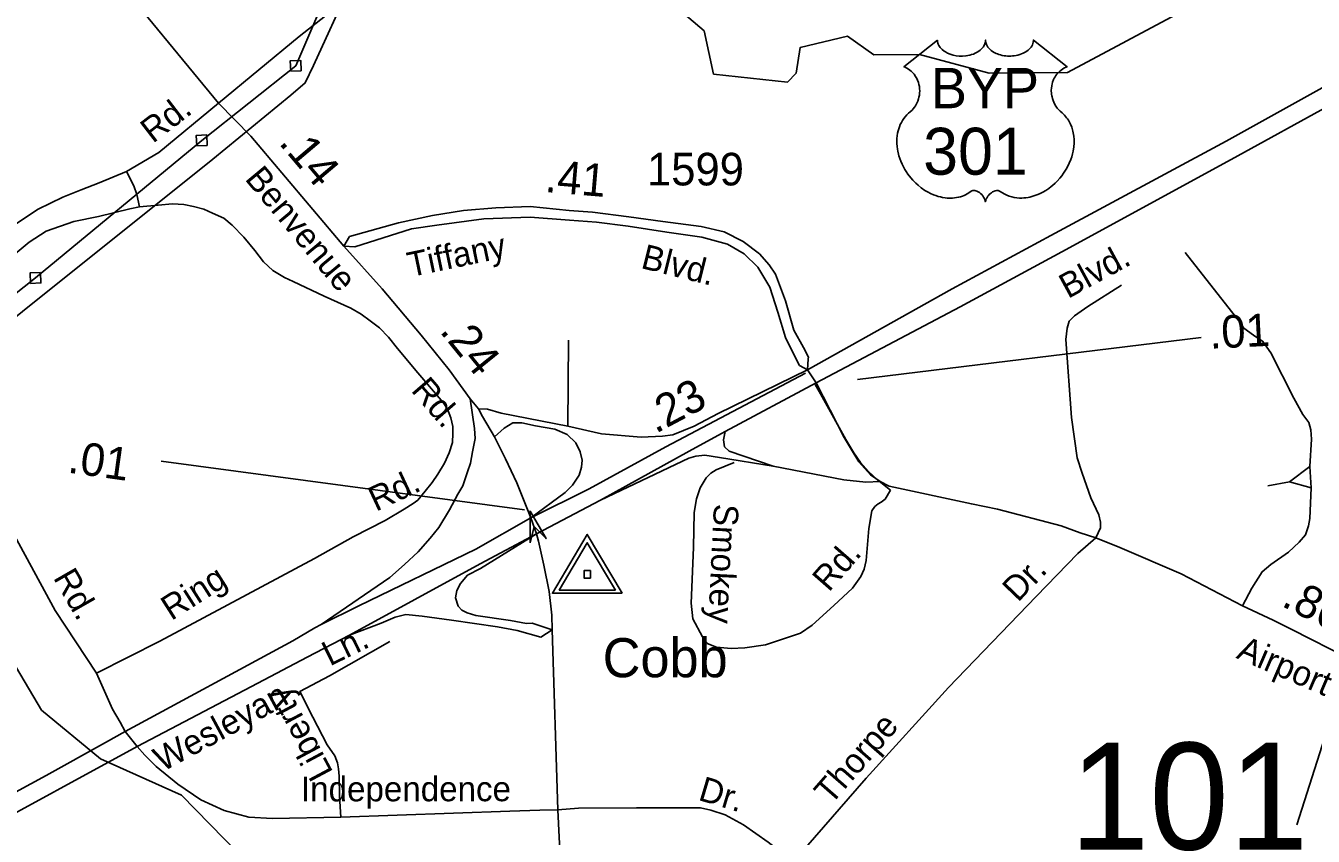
# Model space of a CAD drawing. Extents: x 2220236 to 2384410, y 720751 to 894131.
# Drawn here: x 2352437 to 2357374, y 810239 to 813348 of the extents above; entities that cross this region are included whole.
import ezdxf

# ---------------------------------------------------------------- set-up
doc = ezdxf.new("R2010")
doc.units = 0
doc.layers.add('Default', color=7, linetype='Continuous')

msp = doc.modelspace()

# ---------------------------------------------------------------- linework, layer by layer
at = {"layer": 'Default'}
for p, q in [((2354516.2, 811811.6), (2354518.7, 812141.5)), ((2355626.9, 811991.3), (2356944.7, 812151.8)), ((2354349.8, 811491.8), (2352956, 811677.7)), ((2357361.1, 811657.8), (2357283.9, 811598.9)), ((2357366.1, 811575.8), (2357361.1, 811657.8)), ((2357200.1, 811583.8), (2357283.9, 811598.9)), ((2357283.9, 811598.9), (2357366.1, 811575.8)), ((2357513.9, 810920), (2357311.5, 810283.6)), ((2352818, 810641.1), (2352799.2, 810677.2))]:
    msp.add_line(p, q, dxfattribs=at)
for points in [[(2349743.4, 807839.6), (2349751, 808535.4), (2349765.4, 809335.3), (2349939.6, 809817.2), (2350090.8, 810226.9), (2350328.9, 810529.6), (2350606.6, 810882.8), (2351204.5, 811377.9), (2351739.2, 811798), (2352473.9, 812380.7), (2353111.5, 812908.3), (2353471.9, 813194.5), (2353662.4, 813640.7), (2353958.5, 814300.1), (2354487.8, 815341.9), (2355009.9, 816316), (2355555.6, 817318.1), (2356032.7, 818223.5), (2356551.3, 819159.5), (2356885.8, 819941.3), (2357253.2, 820801.4), (2357397.3, 821129)], [(2356122.7, 818214.6), (2355207.4, 816516.2), (2354683.3, 815552.2), (2354554.2, 815312.8), (2354374.4, 814958.7), (2354020.7, 814274.8), (2353680.1, 813501), (2353539.9, 813195.3), (2353508.6, 813129), (2353453.3, 813082.3), (2353154.4, 812836.8), (2352423.5, 812252.2), (2351712.6, 811679.9), (2351106.6, 811196.8), (2350696.9, 810861.9), (2350657.2, 810829.5), (2350576.4, 810736.6), (2350391.2, 810504.3), (2350132.9, 810199.4), (2349980.2, 809773.6), (2349827.6, 809332), (2349826.9, 808886.2), (2349820, 808464.1), (2349807.5, 808000.2)], [(2359729.8, 815896.7), (2359614.3, 815612.9), (2359518.1, 815409.4), (2359392.7, 815174.4), (2359295.4, 815005.6), (2359188.2, 814832.9), (2359124.4, 814737.1), (2359004.3, 814569.8), (2358878.1, 814407), (2358767.1, 814276.2), (2358642.5, 814139.3), (2358606, 814096.7), (2358507.2, 813991.7), (2358250.2, 813744), (2358044.1, 813566.4), (2357872.9, 813431.6), (2357679.5, 813292), (2357419.5, 813115.9), (2357040.7, 812904.9), (2356368.5, 812543.3), (2355989.6, 812338.7), (2355434.7, 812028.2)], [(2355467.5, 811978.6), (2356019.8, 812270.5), (2356409.7, 812481.4), (2357059.7, 812835.1), (2357454.4, 813052.5), (2357725.5, 813234.9), (2357922.1, 813382.4), (2358113.9, 813534.7), (2358299.4, 813698), (2358549.7, 813932.4), (2358662.2, 814051), (2358706.3, 814095.2), (2358835.5, 814238.1), (2358949.6, 814378.1), (2359075.7, 814548.5), (2359182.1, 814697.5), (2359258.2, 814809.8), (2359357.7, 814973.6), (2359442.9, 815121.2), (2359578.2, 815379.8), (2359676.6, 815597.7), (2359789.5, 815873.1)], [(2353176.2, 813050.8), (2352749.5, 813569.2), (2352437.3, 813968.5)], [(2357342.7, 813655.6), (2356431.8, 813168.7), (2356131.6, 813166.3), (2355864.6, 813237.4), (2355689.7, 813236.9), (2355588.6, 813308.2), (2355406.7, 813264.6), (2355390.8, 813165.6), (2355357.7, 813131.4), (2355074.8, 813162.5), (2355038.7, 813328.4), (2354895.8, 813450.6)], [(2353722.7, 813495), (2353485.3, 813306.4), (2353176.2, 813050.8)], [(2353452.8, 813173.8), (2353492.7, 813175.4), (2353491.1, 813215.3), (2353451.2, 813213.7), (2353452.8, 813173.8)], [(2353176.2, 813050.8), (2352947.5, 812861.4), (2352823.6, 812788.4), (2352718, 812745.4), (2352648.6, 812718.6), (2352579.2, 812690.2), (2352484.6, 812644.4), (2352401, 812589.2)], [(2353656.6, 812502.3), (2353299.3, 812924.6), (2353176.2, 813050.8)], [(2353092.3, 812887.5), (2353132.3, 812889.2), (2353130.6, 812929.1), (2353090.7, 812927.5), (2353092.3, 812887.5)], [(2352873.2, 812653.6), (2352862.7, 812701.2), (2352850.9, 812733.9), (2352823.6, 812788.4)], [(2352074.9, 812015.4), (2352095.7, 812076.4), (2352122.4, 812135.9), (2352153.7, 812189.5), (2352186.4, 812238.6), (2352242.9, 812307), (2352330.6, 812402.2), (2352396, 812473.6), (2352449.5, 812518.2), (2352514.9, 812559.9), (2352620.4, 812597), (2352715.6, 812616.4), (2352836, 812646.1), (2352873.2, 812653.6)], [(2352873.2, 812653.6), (2352944.5, 812660.3), (2352999.5, 812664.7), (2353042.6, 812661.8), (2353079.8, 812654.3), (2353119.9, 812643.9), (2353152.6, 812629), (2353195.7, 812609.7), (2353228.4, 812582.9), (2353273, 812536.8), (2353314.7, 812486.2), (2353348.9, 812443.1), (2353384.5, 812408.9), (2353429.1, 812382.8), (2353461.8, 812366.5), (2353580.8, 812311.4), (2353683.3, 812265.3), (2353723.5, 812241.5), (2353757.7, 812216.2), (2353793.3, 812189.5), (2353827.5, 812153.8), (2353861.7, 812110.6), (2353940.5, 812016.9), (2353992.5, 811955.9), (2354037.1, 811902.4), (2354054.5, 811877), (2354067.3, 811844.2), (2354074.5, 811811.5), (2354074.5, 811784.2), (2354072.8, 811749.2), (2354060.9, 811710.5), (2354043.1, 811670.3), (2354016.4, 811627.9), (2353995.5, 811596), (2353968.7, 811563.2), (2353940.5, 811529), (2353922.7, 811515.6), (2353888.5, 811493.3), (2353815.6, 811450.2), (2353692.2, 811387.7), (2353543.6, 811304.4), (2353212.1, 811127.4), (2352950.5, 810987.6), (2352708.1, 810864.9)], [(2355434.7, 812028.2), (2355436.9, 812070.5), (2355438.7, 812076.5), (2355418.9, 812113.7), (2355382.5, 812180.3), (2355350.8, 812293.3), (2355311.7, 812394.6), (2355287.4, 812431.4), (2355250.2, 812473.6), (2355188.2, 812520.8), (2355114.6, 812558), (2355027, 812577.5), (2354880.5, 812597.7), (2354749.6, 812615.2), (2354610.1, 812632.5), (2354520.8, 812639.9), (2354370.9, 812654.4), (2354240, 812650.1), (2354114.9, 812639.6), (2353996.6, 812620.6), (2353865.7, 812592.1), (2353678.8, 812539.3), (2353656.6, 812502.3)], [(2353656.6, 812502.3), (2353698.5, 812499.4), (2353916, 812569), (2354013.5, 812583.6), (2354193.6, 812607.9), (2354370.9, 812614.2), (2354522, 812601.8), (2354625.5, 812594.5), (2354747.2, 812578.7), (2354895.6, 812556.8), (2355029.5, 812537.3), (2355128, 812510.5), (2355191.3, 812472.8), (2355244.8, 812421.6), (2355290.1, 812345), (2355321.2, 812248.9), (2355350.3, 812151.8), (2355391.5, 812068.6), (2355403.6, 812045.5), (2355434.7, 812028.2)], [(2354373.1, 811461.2), (2354320.3, 811594.3), (2354275.9, 811687.2), (2354234.7, 811771.6), (2354188.3, 811849.8), (2354173.5, 811879.3), (2354141.3, 811917.4), (2354060, 812028.8), (2353952.5, 812161.3), (2353803.7, 812339), (2353656.6, 812502.3)], [(2356883.4, 812477.9), (2357088.4, 812216.3), (2357108.7, 812188.6), (2357145.1, 812161), (2357181.5, 812137.5), (2357211.8, 812093.9), (2357300, 811919), (2357334.7, 811857.4), (2357357.1, 811825.7), (2357365.4, 811797.9), (2357367.9, 811762), (2357361.1, 811657.8)], [(2352454.8, 812359.9), (2352494.7, 812361.5), (2352493.1, 812401.5), (2352453.1, 812399.8), (2352454.8, 812359.9)], [(2356540.7, 811384), (2356558.2, 811422.2), (2356557.9, 811444.2), (2356551.5, 811472.1), (2356520.8, 811537.7), (2356487.6, 811631.4), (2356469, 811691), (2356447.1, 811844.8), (2356425.5, 812144.4), (2356431.1, 812188.5), (2356438.8, 812214.6), (2356458.4, 812234.8), (2356509.9, 812271.3), (2356639, 812352.9)], [(2352708.1, 810864.9), (2352549.1, 811105.1), (2352376.6, 811423.4), (2352330.6, 811493.3), (2352288.9, 811552.8), (2352248.8, 811601.9), (2352193.8, 811662.9), (2352138.8, 811731.3), (2352103.1, 811784.9), (2352080.8, 811838.4), (2352067.4, 811883), (2352064.5, 811912.8), (2352068.9, 811953), (2352074.9, 812015.4)], [(2355434.7, 812028.2), (2355092.6, 811860.3), (2354999.7, 811811.8), (2354918.4, 811779), (2354878.3, 811773.8), (2354797, 811770.6), (2354644.4, 811783), (2354516.2, 811811.6), (2354259.6, 811862.3), (2354207.3, 811877.2), (2354173.5, 811879.3)], [(2355426.5, 812015.8), (2354892, 811732.6), (2354596.9, 811572.1), (2354373.1, 811461.2)], [(2355467.5, 811978.6), (2355434.7, 812028.2)], [(2354394.9, 811399.2), (2354641.2, 811528.8), (2354981.1, 811716), (2355119, 811791.7), (2355467.5, 811978.6)], [(2355463.6, 811972.5), (2355484.6, 811936.6), (2355497.3, 811913.8)], [(2355467.5, 811978.6), (2355575.2, 811768.5), (2355602.6, 811724.1), (2355632.2, 811675.6), (2355676.5, 811624.9), (2355714, 811600.6), (2355748.3, 811582.6), (2356063.2, 811514.2), (2356163.5, 811493.5), (2356408.2, 811430.4), (2356480.5, 811403.4), (2356540.7, 811384), (2356633.1, 811347.2), (2356868.3, 811245.9), (2357103.6, 811122.9), (2357220.3, 811068), (2357292.8, 811031.7), (2357513.9, 810920)], [(2354141.3, 811917.4), (2354157.7, 811803.3), (2354159.8, 811765.3), (2354150.3, 811713.6), (2354142.9, 811670.3), (2354130.2, 811637.6), (2354113.3, 811583.7), (2354093.2, 811552), (2354061.6, 811490.8), (2354020.4, 811423.2), (2353987.7, 811382), (2353942.2, 811330.3), (2353889.5, 811281.7), (2353832.4, 811232.1), (2353569.8, 811051.1)], [(2355497.3, 811913.8), (2355582.1, 811761.3), (2355612, 811709.6), (2355638.6, 811673.2), (2355668.5, 811638.4), (2355703.3, 811606.1), (2355752.7, 811566.6)], [(2354234.7, 811771.6), (2354271.7, 811804.4), (2354304.4, 811824.4), (2354339.3, 811824.4), (2354391, 811813.9), (2354466, 811800.2), (2354512.4, 811780.1), (2354545.8, 811748.6), (2354563.1, 811713.6), (2354570.5, 811681.9), (2354568.4, 811655.5), (2354558.9, 811623.8), (2354533.5, 811585.8), (2354505, 811557.3), (2354373.1, 811461.2)], [(2355119, 811791.7), (2355112.7, 811760), (2355116.9, 811732.6), (2355133.8, 811715.7), (2355302.8, 811658.7)], [(2354641.2, 811528.8), (2354928.4, 811665), (2354979.1, 811689.3), (2355006.6, 811696.7), (2355041.4, 811700.9), (2355097.4, 811692.5), (2355302.8, 811658.7)], [(2355752.7, 811566.6), (2355733.1, 811532.3), (2355717.2, 811520.1), (2355705.3, 811514), (2355693.5, 811503.7), (2355681.7, 811487.6), (2355670.5, 811419.5), (2355659.9, 811297.5), (2355652.5, 811263.3), (2355638.8, 811235.2), (2355607.2, 811190.9), (2355536.1, 811124.1), (2355453.1, 811049.1), (2355407.4, 811018.4), (2355273.9, 810973), (2355194.2, 810961.9), (2355142.2, 810959.4), (2355086.2, 810964.7), (2355050, 810978.2), (2355031.8, 811004.1), (2354994.9, 811073.6), (2354988.1, 811133.4), (2354997.6, 811347.4), (2354999.9, 811481.4), (2355009.4, 811533.6), (2355022.8, 811575.8), (2355046.3, 811613.9), (2355064.2, 811632.3), (2355084.1, 811644.5), (2355153.5, 811673.1)], [(2355302.8, 811658.7), (2355574.1, 811606.9), (2355659.1, 811597.4), (2355714, 811600.6)], [(2357103.6, 811122.9), (2357138.8, 811191.4), (2357177.9, 811253.8), (2357211.6, 811282.2), (2357279.1, 811328.9), (2357320.5, 811367.5), (2357344.2, 811395.6), (2357355.8, 811429.9), (2357361.5, 811458), (2357366.1, 811575.8)], [(2354373.1, 811461.2), (2354163, 811340.2), (2353714.4, 811123.4), (2353569.8, 811051.1)], [(2354394.9, 811399.2), (2354373.1, 811461.2)], [(2353678.3, 811010.4), (2354179.3, 811283.8), (2354394.9, 811399.2)], [(2354455.9, 811031.5), (2354379.4, 811056.1), (2354357.4, 811055.8), (2354295.4, 811066.3), (2354162.4, 811086.4), (2354129.7, 811095.9), (2354109.6, 811106.4), (2354094.8, 811122.3), (2354084.3, 811154), (2354089.5, 811182.5), (2354104.3, 811208.9), (2354130.7, 811240.5), (2354180.4, 811266.9), (2354394.9, 811399.2)], [(2354455.9, 811031.5), (2354453.8, 811087.9), (2354444.4, 811178), (2354423.6, 811279.1), (2354402.8, 811371.4), (2354394.9, 811399.2)], [(2355427.3, 810195.1), (2355660, 810461.7), (2355975.7, 810809.3), (2356311.4, 811159.4), (2356471.4, 811323.2), (2356540.7, 811384)], [(2353569.8, 811051.1), (2353544.8, 811038.6), (2353461.2, 810989.1), (2352818, 810641.1)], [(2353678.3, 811010.4), (2353799.7, 811056.8), (2353853.6, 811080), (2353893.7, 811089.5), (2353956.5, 811083.2), (2354069.5, 811068.4), (2354245.8, 811043.1), (2354321.8, 811028.3), (2354411.6, 811003), (2354455.9, 811031.5)], [(2352864.2, 810584), (2353326.4, 810826.1), (2353516.1, 810925.7), (2353678.3, 811010.4)], [(2353854.3, 808574.8), (2354127.8, 809007), (2354207.2, 809116), (2354379, 809352.1), (2354443, 809451), (2354478.6, 809554.4), (2354496.5, 809642.9), (2354496.5, 809735.1), (2354495, 809848.2), (2354486.1, 810157.7), (2354477.2, 810340.5), (2354455.9, 811031.5)], [(2353252.6, 810173.4), (2353033.7, 810397.5), (2352723.6, 810535.8), (2352496.6, 810723.5), (2352351.6, 810970.3)], [(2353644.7, 810312.2), (2353640.2, 810392.6), (2353638.7, 810469.9), (2353635.8, 810498.2), (2353632.8, 810520.5), (2353622.4, 810547.3), (2353592.7, 810590.4), (2353537.6, 810696), (2353487.1, 810794.2), (2353601.6, 810855.2), (2353833.5, 810986.1)], [(2352799.2, 810677.2), (2352769.1, 810726.5), (2352708.1, 810864.9)], [(2352818, 810641.1), (2352741.8, 810599.1), (2352514.3, 810471.8), (2352206, 810304.4), (2351682.8, 810017.3), (2351481.9, 809909.3), (2351149, 809720.6), (2350972.6, 809598.7), (2350844, 809504.2), (2350762.3, 809441.9)], [(2352818, 810641.1), (2352864.2, 810584)], [(2350802.8, 809416), (2350873.2, 809467.1), (2350986.5, 809545.2), (2351178.9, 809669.2), (2351511.8, 809852.6), (2351710.6, 809960.6), (2352234.8, 810240.3), (2352864.2, 810584)], [(2352864.2, 810584), (2352893.1, 810550.4), (2352937.1, 810507), (2353020.3, 810439.4), (2353108, 810378.4), (2353197.2, 810338.3), (2353292.4, 810313), (2353383, 810307), (2353644.7, 810312.2), (2354292.8, 810335.3), (2354408.8, 810339), (2354477.2, 810340.5)], [(2354477.2, 810340.5), (2354555.9, 810347.2), (2354778.9, 810348.7), (2354893.4, 810348.7), (2354970.7, 810348.7), (2355024.2, 810348.7), (2355064.3, 810339.8), (2355119.3, 810321.9), (2355189.2, 810283.2), (2355284.4, 810216.3), (2355373.5, 810147.1)]]:
    msp.add_lwpolyline(points, dxfattribs=at)
for points in [[(2355933.4, 813292.8), (2355933.8, 813287.5), (2355935.1, 813281.2), (2355936, 813277.9), (2355939, 813271.7), (2355943.9, 813264.3), (2355950.7, 813257.1), (2355958.3, 813250.8), (2355963.5, 813247.5), (2355972.3, 813242.8), (2355982.2, 813238.6), (2355993.3, 813235.4), (2356004.6, 813233.1), (2356017, 813231.7), (2356029.2, 813231.5), (2356042.4, 813232.5), (2356057, 813235.3), (2356063.8, 813237.1), (2356071.3, 813239.6), (2356078.3, 813242.5), (2356086, 813246.6), (2356092.1, 813250.6), (2356096.9, 813254.1), (2356103.8, 813260.6), (2356109.2, 813267.4), (2356111.5, 813271.2), (2356113.5, 813274.8), (2356116.2, 813282.6), (2356116.9, 813286), (2356117.5, 813293.1), (2356117.9, 813287.1), (2356118.5, 813283.4), (2356119.5, 813279.8), (2356121, 813275.9), (2356123.7, 813270.4), (2356126.8, 813265.9), (2356132.5, 813259.1), (2356136.1, 813255.8), (2356139.4, 813253.1), (2356148.1, 813247.1), (2356158.3, 813241.9), (2356163.3, 813239.7), (2356168.5, 813237.9), (2356175, 813235.9), (2356181.8, 813234.3), (2356188.5, 813233.2), (2356195.3, 813232.2), (2356202.3, 813231.7), (2356208, 813231.5), (2356215, 813231.6), (2356221.4, 813232), (2356228, 813232.7), (2356235.3, 813233.9), (2356241.2, 813235.2), (2356248.9, 813237.3), (2356255.9, 813239.8), (2356262, 813242.5), (2356270, 813246.6), (2356276.5, 813250.7), (2356281.2, 813254.5), (2356286.8, 813259.6), (2356292.1, 813265.8), (2356295.2, 813270.3), (2356297.4, 813274.9), (2356299.5, 813279.8), (2356300.7, 813284.9), (2356301.4, 813289.4), (2356301.5, 813293.2), (2356430.1, 813190.8), (2356427, 813189.6), (2356420.1, 813186.2), (2356414.5, 813183), (2356405.7, 813176.7), (2356401.9, 813173.3), (2356398.1, 813169.7), (2356394.6, 813165.9), (2356391.5, 813162.4), (2356387.8, 813157.2), (2356384.4, 813152), (2356381.2, 813146.3), (2356378.8, 813141.4), (2356374.8, 813131.1), (2356372.9, 813124.5), (2356371.7, 813119), (2356370.2, 813107.5), (2356369.8, 813102), (2356369.8, 813096.6), (2356370.1, 813090.9), (2356370.7, 813085.5), (2356371.6, 813079.8), (2356372.5, 813074.8), (2356374.1, 813068.6), (2356376.4, 813061.5), (2356379.2, 813054.5), (2356385.1, 813043.4), (2356392.7, 813032), (2356398.1, 813025.6), (2356403.4, 813020.1), (2356411.3, 813013.4), (2356415.6, 813009.6), (2356420.5, 813004.7), (2356428.6, 812995.3), (2356431.9, 812990.9), (2356435.2, 812986), (2356438.2, 812980.9), (2356441.2, 812975.4), (2356443.7, 812970.7), (2356448.2, 812959.6), (2356451.5, 812948.9), (2356453, 812943.3), (2356455.4, 812930.7), (2356456.3, 812924.4), (2356457.3, 812912.1), (2356457.3, 812897.2), (2356456.2, 812883.1), (2356453.5, 812866.6), (2356451.3, 812856.7), (2356448, 812845.3), (2356444.7, 812835.3), (2356438.8, 812820.7), (2356433.6, 812810), (2356426.9, 812797.6), (2356422.2, 812790), (2356416.8, 812782), (2356410.1, 812772.7), (2356402.2, 812762.8), (2356392.7, 812752.4), (2356385, 812744.7), (2356375, 812735.8), (2356368.9, 812730.8), (2356360.2, 812724.2), (2356348.4, 812716.3), (2356336.7, 812709.6), (2356326.8, 812704.5), (2356317.9, 812700.7), (2356306.6, 812696.3), (2356287.6, 812691.1), (2356280.7, 812689.7), (2356272.5, 812688.4), (2356264.8, 812687.7), (2356257.3, 812687.2), (2356247.3, 812687.2), (2356237.4, 812688), (2356227.9, 812689.3), (2356218.2, 812691.4), (2356207.9, 812694.4), (2356198.6, 812698.1), (2356189.2, 812702.7), (2356173.3, 812712.8), (2356168.7, 812715.2), (2356166.1, 812715.9), (2356159.9, 812716.2), (2356154.2, 812715), (2356148.2, 812712.6), (2356144.7, 812710.7), (2356139.9, 812707.6), (2356136.3, 812704.7), (2356131.9, 812700.5), (2356128.8, 812697), (2356126.5, 812694.3), (2356122, 812687.2), (2356120.4, 812683.9), (2356118.8, 812679.5), (2356117.3, 812673.2), (2356115.3, 812681.2), (2356112.9, 812686.5), (2356110.2, 812691.1), (2356107.3, 812695.1), (2356102.9, 812700.3), (2356098.8, 812704.2), (2356094, 812708.1), (2356088.8, 812711.2), (2356084.7, 812713.4), (2356080.9, 812714.8), (2356076.2, 812715.9), (2356072.4, 812716.2), (2356069.3, 812716.2), (2356065, 812715.2), (2356059.2, 812711), (2356053.7, 812707.2), (2356047.7, 812703.5), (2356040.6, 812699.7), (2356035.3, 812697.2), (2356029.1, 812694.8), (2356021.8, 812692.4), (2356013.9, 812690.3), (2356005.8, 812688.7), (2355998.7, 812687.6), (2355991, 812686.9), (2355984.1, 812686.7), (2355976.9, 812686.8), (2355970.1, 812687.3), (2355962.3, 812688), (2355952.6, 812689.4), (2355944.5, 812691.2), (2355936, 812693.5), (2355927.3, 812696.3), (2355917.9, 812699.8), (2355906.2, 812704.9), (2355898.1, 812709.1), (2355885.3, 812716.5), (2355870.2, 812726.9), (2355858.9, 812736.1), (2355850.6, 812743.6), (2355838.3, 812756.1), (2355831.2, 812764.2), (2355819.9, 812778.8), (2355812.7, 812789.3), (2355808, 812797.1), (2355801.2, 812809.6), (2355797.4, 812817.4), (2355792.5, 812828.8), (2355788.7, 812839.2), (2355785.5, 812849.1), (2355783.8, 812855.4), (2355781.4, 812866.4), (2355779.9, 812874.2), (2355778.5, 812884.9), (2355777.7, 812896.3), (2355777.5, 812906.7), (2355777.8, 812915.3), (2355778.8, 812925.4), (2355780.5, 812936.2), (2355782.5, 812945.3), (2355784.4, 812952), (2355787.1, 812960), (2355790.7, 812968.9), (2355795, 812977.4), (2355799, 812984.5), (2355804.1, 812992.1), (2355809.1, 812998.5), (2355815.7, 813005.7), (2355822.5, 813012.2), (2355828.8, 813017.3), (2355836.3, 813024.6), (2355840.1, 813029), (2355844.8, 813035.2), (2355848.5, 813040.9), (2355851.5, 813046), (2355855.4, 813053.5), (2355857.7, 813059.1), (2355860.7, 813067.8), (2355862.2, 813073.8), (2355863.7, 813081.7), (2355864.7, 813089), (2355865.1, 813098.2), (2355864.8, 813105.8), (2355863.9, 813114.7), (2355862.2, 813123.2), (2355860.2, 813130.7), (2355857, 813139.2), (2355854.1, 813145.4), (2355849.1, 813153.9), (2355843.7, 813161.7), (2355838, 813168.1), (2355832.3, 813173.8), (2355826.8, 813178), (2355821.6, 813181.7), (2355815.1, 813185.7), (2355808.8, 813188.8), (2355804.8, 813190.4)], [(2354371.5, 811364.4), (2354370.7, 811486.3), (2354432.4, 811381.1), (2354386.9, 811427.5)], [(2354724, 811171.1), (2354590.1, 811397.1), (2354456.6, 811171.1)], [(2354698.1, 811183.2), (2354482.6, 811183.2), (2354590.1, 811365.3)], [(2354602.4, 811229.8), (2354602.4, 811258), (2354578.1, 811258), (2354578.1, 811229.8)]]:
    msp.add_lwpolyline(points, close=True, dxfattribs=at)

# ---------------------------------------------------------------- texts
for s, height, p in [('BYP', 155, (2355908.1, 813031.5)), ('301', 180, (2355878.2, 812776.7)), ('1599', 125, (2354819.1, 812735.6)), ('Cobb', 150, (2354649.2, 810849.2)), ('101', 410.1, (2356440.6, 810188))]:
    msp.add_text(s, height=height, dxfattribs=at).set_placement(p)
for s, height, rotation, p in [('Rd.', 95, 37.5937, (2352923.9, 812894.7)), ('.14', 125, 310.2402, (2353404, 812897.6)), ('.41', 125, 355.234, (2354425.2, 812710.6)), ('Benvenue', 95, 309.7471, (2353273.8, 812759.7)), ('Tiffany', 95, 11.7669, (2353911, 812383.5)), ('Blvd.', 95, 345.9684, (2354791.9, 812419.4)), ('Blvd.', 95, 28.6071, (2356433.7, 812299.5)), ('.01', 125, 2.8286, (2356978.4, 812109)), ('.24', 125, 309.05, (2354021.2, 812175.8)), ('Rd.', 95, 310.7504, (2353911.3, 811948.2)), ('.23', 125, 27.9243, (2354851.9, 811782.1)), ('.01', 125, 352.0297, (2352594.2, 811634.6)), ('Rd.', 95, 25.0351, (2353779.2, 811483.4)), ('Smokey', 95, 267.188, (2355076.3, 811515.8)), ('Rd.', 95, 48.8842, (2355516.7, 811172.9)), ('Rd.', 95, 299.7963, (2352540.1, 811231.3)), ('Ring', 95, 32.4872, (2352995, 811064.3)), ('Dr.', 95, 46.2031, (2356241.7, 811134.1)), ('.86', 125, 333.1946, (2357247.9, 811124.4)), ('Ln.', 95, 26.0918, (2353602.7, 810890.2)), ('Airport', 95, 336.6988, (2357075.4, 810923.9)), ('Wesleyan', 95, 28.3928, (2352960.7, 810484.9)), ('Liberty', 95, 118.0868, (2353617, 810484.6)), ('Thorpe', 95, 48.8842, (2355524.3, 810356.1)), ('Independence', 95, 0.0418, (2353492.2, 810373.1)), ('Dr.', 95, 343.3521, (2355011.9, 810379.4))]:
    msp.add_text(s, height=height, rotation=rotation, dxfattribs=at).set_placement(p)

doc.saveas('drawing.dxf')
